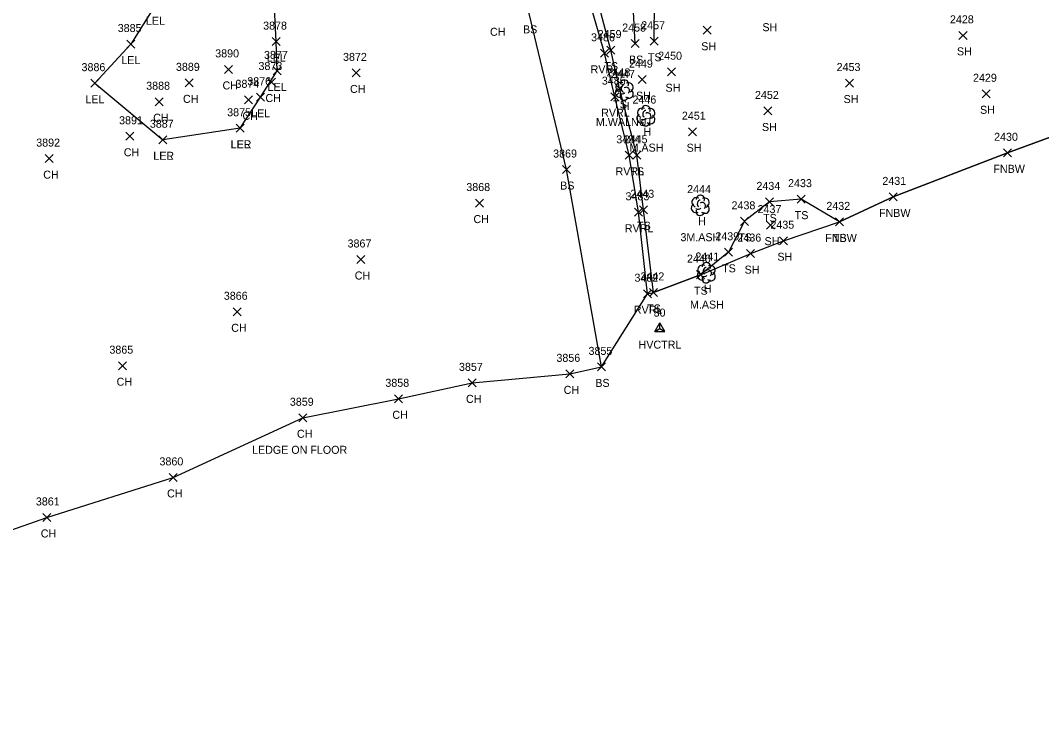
# Model space of a CAD drawing. Extents: x 1443590 to 1445966, y 578314 to 580556.
# Drawn here: x 1444295.6 to 1444550.7, y 578792.7 to 578967.8 of the extents above; entities that cross this region are included whole.
import ezdxf

# ---------------------------------------------------------------- set-up
doc = ezdxf.new("R2010")
doc.units = 0
for name, color, linetype in [('C_A', 7, 'Continuous'), ('C_I', 7, 'Continuous'), ('CPSM', 7, 'Continuous'), ('L_A', 7, 'Continuous'), ('L_C', 7, 'Continuous'), ('L_I', 7, 'Continuous'), ('L_TIC', 7, 'Continuous'), ('LARO', 7, 'Continuous'), ('LAWE', 7, 'Continuous'), ('LELB', 7, 'Continuous'), ('LFNC', 7, 'Continuous'), ('LSOGP', 7, 'Continuous'), ('LTD', 7, 'Continuous')]:
    doc.layers.add(name, color=color, linetype=linetype)

msp = doc.modelspace()

# ---------------------------------------------------------------- linework, layer by layer
at = {"layer": 'CPSM'}
for p, q in [((1444454.08, 578890.13), (1444455.33, 578892.29)), ((1444456.58, 578890.13), (1444455.33, 578892.29)), ((1444455.33, 578890.85), (1444455.33, 578892.29)), ((1444454.08, 578890.13), (1444455.33, 578890.85)), ((1444454.08, 578890.13), (1444456.58, 578890.13)), ((1444455.33, 578890.85), (1444455.33, 578890.85)), ((1444455.33, 578890.85), (1444456.58, 578890.13))]:
    msp.add_line(p, q, dxfattribs=at)
at = {"layer": 'L_TIC'}
for points in [[(1444466.19, 578964.36), (1444468.19, 578966.36)], [(1444468.19, 578964.36), (1444466.19, 578966.36)], [(1444322.18, 578960.91), (1444324.18, 578962.91)], [(1444324.18, 578960.91), (1444322.18, 578962.91)], [(1444358.5, 578961.52), (1444360.5, 578963.52)], [(1444360.5, 578961.52), (1444358.5, 578963.52)], [(1444448.19, 578961.03), (1444450.19, 578963.03)], [(1444450.19, 578961.03), (1444448.19, 578963.03)], [(1444452.94, 578961.61), (1444454.94, 578963.61)], [(1444454.94, 578961.61), (1444452.94, 578963.61)], [(1444530.06, 578963.08), (1444532.06, 578965.08)], [(1444532.06, 578963.08), (1444530.06, 578965.08)], [(1444440.47, 578958.6), (1444442.47, 578960.6)], [(1444442.47, 578958.6), (1444440.47, 578960.6)], [(1444442.08, 578959.4), (1444444.08, 578961.4)], [(1444444.08, 578959.4), (1444442.08, 578961.4)], [(1444346.61, 578954.58), (1444348.61, 578956.58)], [(1444348.61, 578954.58), (1444346.61, 578956.58)], [(1444358.72, 578954.2), (1444360.72, 578956.2)], [(1444360.72, 578954.2), (1444358.72, 578956.2)], [(1444378.46, 578953.7), (1444380.46, 578955.7)], [(1444380.46, 578953.7), (1444378.46, 578955.7)], [(1444457.27, 578954), (1444459.27, 578956)], [(1444459.27, 578954), (1444457.27, 578956)], [(1444313.19, 578951.14), (1444315.19, 578953.14)], [(1444315.19, 578951.14), (1444313.19, 578953.14)], [(1444336.73, 578951.22), (1444338.73, 578953.22)], [(1444338.73, 578951.22), (1444336.73, 578953.22)], [(1444357.34, 578951.43), (1444359.34, 578953.43)], [(1444359.34, 578951.43), (1444357.34, 578953.43)], [(1444449.89, 578952.02), (1444451.89, 578954.02)], [(1444451.89, 578952.02), (1444449.89, 578954.02)], [(1444501.75, 578951.17), (1444503.75, 578953.17)], [(1444503.75, 578951.17), (1444501.75, 578953.17)], [(1444444.28, 578949.83), (1444446.28, 578951.83)], [(1444446.28, 578949.83), (1444444.28, 578951.83)], [(1444535.82, 578948.49), (1444537.82, 578950.49)], [(1444537.82, 578948.49), (1444535.82, 578950.49)], [(1444329.29, 578946.5), (1444331.29, 578948.5)], [(1444331.29, 578946.5), (1444329.29, 578948.5)], [(1444351.59, 578946.98), (1444353.59, 578948.98)], [(1444353.59, 578946.98), (1444351.59, 578948.98)], [(1444354.6, 578947.62), (1444356.6, 578949.62)], [(1444356.6, 578947.62), (1444354.6, 578949.62)], [(1444443.11, 578947.77), (1444445.11, 578949.77)], [(1444445.11, 578947.77), (1444443.11, 578949.77)], [(1444481.35, 578944.2), (1444483.35, 578946.2)], [(1444483.35, 578944.2), (1444481.35, 578946.2)], [(1444349.52, 578939.88), (1444351.52, 578941.88)], [(1444351.52, 578939.88), (1444349.52, 578941.88)], [(1444349.52, 578939.88), (1444351.52, 578941.88)], [(1444351.52, 578939.88), (1444349.52, 578941.88)], [(1444462.53, 578939.02), (1444464.53, 578941.02)], [(1444464.53, 578939.02), (1444462.53, 578941.02)], [(1444321.95, 578937.88), (1444323.95, 578939.88)], [(1444323.95, 578937.88), (1444321.95, 578939.88)], [(1444330.2, 578937.01), (1444332.2, 578939.01)], [(1444332.2, 578937.01), (1444330.2, 578939.01)], [(1444330.2, 578937.01), (1444332.2, 578939.01)], [(1444332.2, 578937.01), (1444330.2, 578939.01)], [(1444446.71, 578933.13), (1444448.71, 578935.13)], [(1444448.71, 578933.13), (1444446.71, 578935.13)], [(1444448.57, 578933.13), (1444450.57, 578935.13)], [(1444450.57, 578933.13), (1444448.57, 578935.13)], [(1444541.18, 578933.75), (1444543.18, 578935.75)], [(1444543.18, 578933.75), (1444541.18, 578935.75)], [(1444301.82, 578932.3), (1444303.82, 578934.3)], [(1444303.82, 578932.3), (1444301.82, 578934.3)], [(1444430.99, 578929.57), (1444432.99, 578931.57)], [(1444432.99, 578929.57), (1444430.99, 578931.57)], [(1444512.6, 578922.74), (1444514.6, 578924.74)], [(1444514.6, 578922.74), (1444512.6, 578924.74)], [(1444409.3, 578921.2), (1444411.3, 578923.2)], [(1444411.3, 578921.2), (1444409.3, 578923.2)], [(1444481.72, 578921.49), (1444483.72, 578923.49)], [(1444483.72, 578921.49), (1444481.72, 578923.49)], [(1444489.62, 578922.18), (1444491.62, 578924.18)], [(1444491.62, 578922.18), (1444489.62, 578924.18)], [(1444449.03, 578918.9), (1444451.03, 578920.9)], [(1444451.03, 578918.9), (1444449.03, 578920.9)], [(1444450.24, 578919.53), (1444452.24, 578921.53)], [(1444452.24, 578919.53), (1444450.24, 578921.53)], [(1444475.5, 578916.64), (1444477.5, 578918.64)], [(1444477.5, 578916.64), (1444475.5, 578918.64)], [(1444482.01, 578915.69), (1444484.01, 578917.69)], [(1444484.01, 578915.69), (1444482.01, 578917.69)], [(1444499.19, 578916.5), (1444501.19, 578918.5)], [(1444501.19, 578916.5), (1444499.19, 578918.5)], [(1444499.19, 578916.5), (1444501.19, 578918.5)], [(1444501.19, 578916.5), (1444499.19, 578918.5)], [(1444485.21, 578911.8), (1444487.21, 578913.8)], [(1444487.21, 578911.8), (1444485.21, 578913.8)], [(1444471.47, 578908.91), (1444473.47, 578910.91)], [(1444473.47, 578908.91), (1444471.47, 578910.91)], [(1444477.02, 578908.58), (1444479.02, 578910.58)], [(1444479.02, 578908.58), (1444477.02, 578910.58)], [(1444379.64, 578907.11), (1444381.64, 578909.11)], [(1444381.64, 578907.11), (1444379.64, 578909.11)], [(1444464.47, 578903.32), (1444466.47, 578905.32)], [(1444466.47, 578903.32), (1444464.47, 578905.32)], [(1444451.26, 578898.57), (1444453.26, 578900.57)], [(1444453.26, 578898.57), (1444451.26, 578900.57)], [(1444452.75, 578898.89), (1444454.75, 578900.89)], [(1444454.75, 578898.89), (1444452.75, 578900.89)], [(1444348.78, 578894.05), (1444350.78, 578896.05)], [(1444350.78, 578894.05), (1444348.78, 578896.05)], [(1444320.15, 578880.59), (1444322.15, 578882.59)], [(1444322.15, 578880.59), (1444320.15, 578882.59)], [(1444439.78, 578880.29), (1444441.78, 578882.29)], [(1444441.78, 578880.29), (1444439.78, 578882.29)], [(1444431.82, 578878.55), (1444433.82, 578880.55)], [(1444433.82, 578878.55), (1444431.82, 578880.55)], [(1444407.42, 578876.3), (1444409.42, 578878.3)], [(1444409.42, 578876.3), (1444407.42, 578878.3)], [(1444389.03, 578872.32), (1444391.03, 578874.32)], [(1444391.03, 578872.32), (1444389.03, 578874.32)], [(1444365.19, 578867.58), (1444367.19, 578869.58)], [(1444367.19, 578867.58), (1444365.19, 578869.58)], [(1444332.75, 578852.69), (1444334.75, 578854.69)], [(1444334.75, 578852.69), (1444332.75, 578854.69)], [(1444301.21, 578842.69), (1444303.21, 578844.69)], [(1444303.21, 578842.69), (1444301.21, 578844.69)]]:
    msp.add_lwpolyline(points, dxfattribs=at)
at = {"layer": 'LARO'}
for points in [[(1444350.52, 578940.88), (1444355.6, 578948.62), (1444359.72, 578955.2), (1444359.5, 578962.52), (1444358.81, 578976.12), (1444356.41, 578977.99), (1444348.69, 578998.52), (1444334.39, 578996.5), (1444324.72, 578983.9), (1444329.33, 578971.73), (1444323.18, 578961.91), (1444314.19, 578952.14), (1444331.2, 578938.01)], [(1444350.52, 578940.88), (1444331.2, 578938.01)]]:
    msp.add_lwpolyline(points, dxfattribs=at)
at = {"layer": 'LAWE'}
msp.add_lwpolyline([(1444452.26, 578899.57), (1444450.03, 578919.9), (1444447.71, 578934.13), (1444444.11, 578948.77), (1444441.47, 578959.6), (1444436.95, 578975.61), (1444434.22, 578989.07), (1444422.95, 579010.49), (1444388.22, 579024.4)], dxfattribs=at)
at = {"layer": 'LELB'}
for points in [[(1444440.78, 578881.29), (1444431.99, 578930.57), (1444422.72, 578969.57), (1444417.31, 578996.44), (1444392.66, 579010.27), (1444374.51, 579024.23)], [(1444500.19, 578917.5), (1444490.62, 578923.18), (1444482.72, 578922.49), (1444476.5, 578917.64), (1444472.47, 578909.91), (1444465.47, 578904.32), (1444453.75, 578899.89), (1444451.24, 578920.53), (1444449.57, 578934.13), (1444445.28, 578950.83), (1444443.08, 578960.4), (1444438.52, 578977.68), (1444436.52, 578988.98), (1444434.72, 578995.91), (1444428.49, 579008.38), (1444415.64, 579015.55), (1444404.89, 579018.04), (1444396.38, 579022.33), (1444389.76, 579026.02)], [(1444453.94, 578962.61), (1444453.99, 578973.55), (1444465.94, 578985.71), (1444465.19, 578998.55), (1444446.92, 578994.78), (1444439.55, 579000.55), (1444432.64, 579022.06)], [(1444449.19, 578962.03), (1444448.49, 578974.77), (1444458.34, 578993.53), (1444444.94, 578991.12), (1444434.72, 578995.91)]]:
    msp.add_lwpolyline(points, dxfattribs=at)
at = {"layer": 'LFNC'}
msp.add_lwpolyline([(1444634.71, 578964.14), (1444607.77, 578957.53), (1444577.57, 578947.7), (1444542.18, 578934.75), (1444513.6, 578923.74), (1444500.19, 578917.5)], dxfattribs=at)
at = {"layer": 'LSOGP'}
msp.add_lwpolyline([(1444240.48, 578772.03), (1444260.27, 578793.87), (1444257.89, 578810.31), (1444268.08, 578831.71), (1444302.21, 578843.7), (1444333.75, 578853.69), (1444366.19, 578868.58), (1444390.03, 578873.32), (1444408.42, 578877.3), (1444432.82, 578879.55), (1444440.78, 578881.29), (1444452.26, 578899.57), (1444453.76, 578899.89), (1444465.48, 578904.32), (1444466.91, 578904.85), (1444478.03, 578909.58), (1444486.22, 578912.8), (1444500.2, 578917.5), (1444513.61, 578923.74), (1444542.19, 578934.76), (1444577.58, 578947.71)], dxfattribs=at)
at = {"layer": 'LTD'}
for p, q in [((1444446.43, 578950.46), (1444446.43, 578950.46)), ((1444446.43, 578950.46), (1444446.43, 578950.46)), ((1444451.81, 578944.05), (1444451.81, 578944.05)), ((1444451.81, 578944.05), (1444451.81, 578944.05)), ((1444465.42, 578921.68), (1444465.42, 578921.68)), ((1444465.42, 578921.68), (1444465.42, 578921.68)), ((1444466.91, 578904.85), (1444466.91, 578904.85)), ((1444466.91, 578904.85), (1444466.91, 578904.85))]:
    msp.add_line(p, q, dxfattribs=at)
for centre in [(1444446.48, 578951.89), (1444451.86, 578945.49), (1444465.47, 578923.11), (1444466.95, 578906.28)]:
    msp.add_arc(centre, 1.05, 335.5272, 180.9563, dxfattribs=at)
for centre, major_axis, ratio, start_param, end_param in [((1444445.35, 578949.75), (0.58, -1.04), 0.959034, 3.141593, 6.283185), ((1444445.64, 578951.12), (1.21, -0.51), 0.895232, 1.570796, 4.712389), ((1444446.22, 578950.91), (-0.208, -0.792), 0.645439, 3.141593, 6.283185), ((1444446.93, 578950.29), (-0.5, 0.667), 0.989748, 3.141593, 6.283185), ((1444447.43, 578949.62), (-1.09, 0.79), 0.841452, 1.570796, 4.712389), ((1444447.47, 578951.04), (-1.14, -0.48), 0.949671, 1.570796, 4.712389), ((1444446.43, 578948.96), (0.26, 1.06), 0.942809, 1.570796, 4.712389), ((1444445.97, 578949.71), (-0.625, -0.083), 0.423636, 0, 3.141593), ((1444451.02, 578944.72), (1.21, -0.51), 0.895232, 1.570796, 4.712389), ((1444451.6, 578944.51), (-0.208, -0.792), 0.645439, 3.141593, 6.283185), ((1444452.85, 578944.64), (-1.14, -0.48), 0.949671, 1.570796, 4.712389), ((1444450.73, 578943.34), (0.58, -1.04), 0.959034, 3.141593, 6.283185), ((1444451.81, 578942.55), (0.26, 1.06), 0.942809, 1.570796, 4.712389), ((1444451.35, 578943.3), (-0.625, -0.083), 0.423636, 0, 3.141593), ((1444452.31, 578943.89), (-0.5, 0.667), 0.989748, 3.141593, 6.283185), ((1444452.81, 578943.22), (-1.09, 0.79), 0.841452, 1.570796, 4.712389), ((1444464.63, 578922.35), (1.21, -0.51), 0.895232, 1.570796, 4.712389), ((1444465.22, 578922.14), (-0.208, -0.792), 0.645439, 3.141593, 6.283185), ((1444465.92, 578921.51), (-0.5, 0.667), 0.989748, 3.141593, 6.283185), ((1444466.47, 578922.26), (-1.14, -0.48), 0.949671, 1.570796, 4.712389), ((1444464.34, 578920.97), (0.58, -1.04), 0.959034, 3.141593, 6.283185), ((1444465.42, 578920.18), (0.26, 1.06), 0.942809, 1.570796, 4.712389), ((1444464.97, 578920.93), (-0.625, -0.083), 0.423636, 0, 3.141593), ((1444466.42, 578920.85), (-1.09, 0.79), 0.841452, 1.570796, 4.712389), ((1444466.12, 578905.51), (1.21, -0.51), 0.895232, 1.570796, 4.712389), ((1444467.95, 578905.43), (-1.14, -0.48), 0.949671, 1.570796, 4.712389), ((1444465.82, 578904.14), (0.58, -1.04), 0.959034, 3.141593, 6.283185), ((1444466.7, 578905.3), (-0.208, -0.792), 0.645439, 3.141593, 6.283185), ((1444467.41, 578904.68), (-0.5, 0.667), 0.989748, 3.141593, 6.283185), ((1444467.91, 578904.01), (-1.09, 0.79), 0.841452, 1.570796, 4.712389), ((1444466.91, 578903.35), (0.26, 1.06), 0.942809, 1.570796, 4.712389), ((1444466.45, 578904.1), (-0.625, -0.083), 0.423636, 0, 3.141593)]:
    msp.add_ellipse(centre, major_axis=major_axis, ratio=ratio, start_param=start_param, end_param=end_param, dxfattribs=at)

# ---------------------------------------------------------------- texts
at = {"layer": 'C_A'}
msp.add_text('HVCTRL', height=2, dxfattribs=at).set_placement((1444450.02, 578885.85))
at = {"layer": 'C_I'}
msp.add_text('30', height=2, dxfattribs=at).set_placement((1444453.78, 578893.85))
at = {"layer": 'L_A'}
for s, p in [('LEL', (1444326.97, 578966.73)), ('CH', (1444412.91, 578963.98)), ('BS', (1444421.16, 578964.57)), ('SH', (1444480.96, 578965.12)), ('SH', (1444465.67, 578960.36)), ('SH', (1444529.55, 578959.08)), ('LEL', (1444320.82, 578956.91)), ('LEL', (1444357.14, 578957.52)), ('BS', (1444447.63, 578957.03)), ('TS', (1444452.35, 578957.61)), ('RVRL', (1444438.04, 578954.6)), ('TS', (1444441.48, 578955.4)), ('CH', (1444346.1, 578950.58)), ('LEL', (1444357.35, 578950.2)), ('CH', (1444377.95, 578949.7)), ('SH', (1444456.75, 578950)), ('LEL', (1444311.83, 578947.14)), ('CH', (1444336.21, 578947.22)), ('CH', (1444356.82, 578947.43)), ('TS', (1444443.68, 578945.83)), ('SH', (1444449.38, 578948.02)), ('SH', (1444501.23, 578947.17)), ('CH', (1444351.08, 578942.98)), ('LEL', (1444353.24, 578943.62)), ('RVRL', (1444440.68, 578943.77)), ('H', (1444445.87, 578945.46)), ('SH', (1444535.31, 578944.49)), ('CH', (1444328.78, 578942.5)), ('H', (1444451.24, 578939.05)), ('SH', (1444480.84, 578940.2)), ('LER', (1444348.11, 578935.88)), ('LEL', (1444348.16, 578935.88)), ('CH', (1444321.44, 578933.88)), ('LER', (1444328.78, 578933.01)), ('LEL', (1444328.84, 578933.01)), ('SH', (1444462.02, 578935.02)), ('CH', (1444301.31, 578928.3)), ('RVRL', (1444444.27, 578929.13)), ('TS', (1444447.98, 578929.13)), ('FNBW', (1444538.65, 578929.75)), ('BS', (1444430.43, 578925.57)), ('TS', (1444481.13, 578917.49)), ('TS', (1444489.02, 578918.18)), ('FNBW', (1444510.08, 578918.74)), ('CH', (1444408.78, 578917.2)), ('TS', (1444449.65, 578915.53)), ('H', (1444464.86, 578916.68)), ('RVRL', (1444446.59, 578914.9)), ('TS', (1444474.91, 578912.64)), ('FNBW', (1444496.66, 578912.5)), ('TS', (1444498.59, 578912.5)), ('SH', (1444481.49, 578911.69)), ('SH', (1444484.7, 578907.8)), ('TS', (1444470.88, 578904.91)), ('CH', (1444379.13, 578903.11)), ('SH', (1444476.51, 578904.58)), ('H', (1444466.34, 578899.85)), ('TS', (1444463.88, 578899.32)), ('RVRL', (1444448.83, 578894.57)), ('TS', (1444452.16, 578894.89)), ('CH', (1444348.27, 578890.05)), ('CH', (1444319.64, 578876.59)), ('CH', (1444431.31, 578874.55)), ('BS', (1444439.22, 578876.29)), ('CH', (1444406.9, 578872.3)), ('CH', (1444388.52, 578868.32)), ('CH', (1444364.68, 578863.58)), ('CH', (1444332.24, 578848.69)), ('CH', (1444300.7, 578838.69))]:
    msp.add_text(s, height=2, dxfattribs=at).set_placement(p)
at = {"layer": 'L_C'}
for s, p in [('M.WALNUT', (1444439.37, 578941.46)), ('M.ASH', (1444447.76, 578935.05)), ('3M.ASH', (1444460.48, 578912.68)), ('M.ASH', (1444462.86, 578895.85)), ('LEDGE ON FLOOR', (1444353.47, 578859.58))]:
    msp.add_text(s, height=2, dxfattribs=at).set_placement(p)
at = {"layer": 'L_I'}
for s, p in [('2428', (1444527.8, 578967.08)), ('3885', (1444319.92, 578964.91)), ('3878', (1444356.24, 578965.52)), ('2459', (1444439.81, 578963.4)), ('2458', (1444445.93, 578965.03)), ('2457', (1444450.68, 578965.61)), ('3486', (1444438.16, 578962.6)), ('3890', (1444344.27, 578958.58)), ('3877', (1444356.46, 578958.2)), ('3872', (1444376.2, 578957.7)), ('2449', (1444447.63, 578956.02)), ('2450', (1444454.92, 578958)), ('3886', (1444310.88, 578955.14)), ('3889', (1444334.46, 578955.22)), ('3873', (1444355.08, 578955.43)), ('2448', (1444442.02, 578953.83)), ('2447', (1444443.17, 578953.46)), ('2453', (1444499.49, 578955.17)), ('3874', (1444349.33, 578950.98)), ('3876', (1444352.28, 578951.62)), ('3485', (1444440.85, 578951.77)), ('2429', (1444533.56, 578952.49)), ('3888', (1444327.03, 578950.5)), ('2452', (1444479.09, 578948.2)), ('2446', (1444448.5, 578947.05)), ('3875', (1444347.26, 578943.88)), ('3875', (1444347.26, 578943.88)), ('2451', (1444460.84, 578943.02)), ('3891', (1444320.26, 578941.88)), ('3887', (1444327.94, 578941.01)), ('3887', (1444327.94, 578941.01)), ('3892', (1444299.56, 578936.3)), ('3484', (1444444.45, 578937.13)), ('2445', (1444446.31, 578937.13)), ('2430', (1444538.83, 578937.75)), ('3869', (1444428.68, 578933.57)), ('3868', (1444406.99, 578925.2)), ('2434', (1444479.46, 578925.49)), ('2433', (1444487.36, 578926.18)), ('2431', (1444510.91, 578926.74)), ('3483', (1444446.77, 578922.9)), ('2443', (1444447.98, 578923.53)), ('2444', (1444462.16, 578924.68)), ('2438', (1444473.24, 578920.64)), ('2432', (1444496.93, 578920.5)), ('2432', (1444496.93, 578920.5)), ('2437', (1444479.75, 578919.69)), ('2435', (1444482.95, 578915.8)), ('2439', (1444469.2, 578912.91)), ('2436', (1444474.71, 578912.58)), ('3867', (1444377.33, 578911.11)), ('2440', (1444462.12, 578907.32)), ('2441', (1444464.21, 578907.85)), ('3482', (1444449, 578902.57)), ('2442', (1444450.49, 578902.89)), ('3866', (1444346.42, 578898.05)), ('3865', (1444317.84, 578884.59)), ('3856', (1444429.5, 578882.55)), ('3855', (1444437.52, 578884.29)), ('3857', (1444405.16, 578880.3)), ('3858', (1444386.77, 578876.32)), ('3859', (1444362.92, 578871.58)), ('3860', (1444330.35, 578856.69)), ('3861', (1444299.47, 578846.69))]:
    msp.add_text(s, height=2, dxfattribs=at).set_placement(p)

doc.saveas('drawing.dxf')
